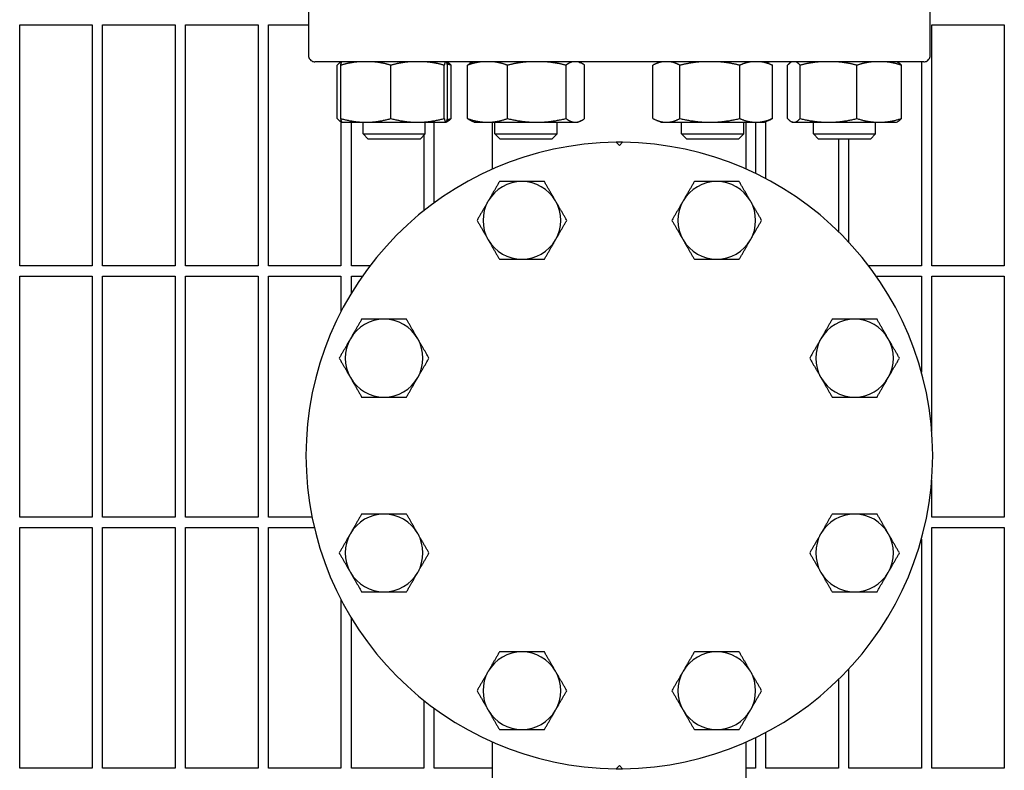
# Model space of a CAD drawing. Header units: inches. Extents: x 18 to 846, y -67 to 561.
# Tile 656 of 656: x 557 to 568, y 484 to 493. Entities that reach past the tile are written whole.
import ezdxf

# ---------------------------------------------------------------- set-up
doc = ezdxf.new("R2010")
doc.units = ezdxf.units.IN
doc.header["$LTSCALE"] = 24
doc.header["$MEASUREMENT"] = 0
doc.layers.add('Visible (ANSI)', color=7, linetype='Continuous', lineweight=30)

msp = doc.modelspace()

# ---------------------------------------------------------------- linework, layer by layer
at = {"layer": 'Visible (ANSI)'}
for p, q in [((560.05313, 493.37394), (560.05313, 492.59047)), ((567.55272, 492.59047), (567.55272, 493.37394)), ((556.57093, 490.05173), (556.57093, 492.95798)), ((556.57093, 492.95798), (557.44593, 492.95798)), ((557.44593, 492.95798), (557.44593, 490.05173)), ((557.57093, 490.05173), (557.57093, 492.95798)), ((557.57093, 492.95798), (558.44593, 492.95798)), ((558.44593, 492.95798), (558.44593, 490.05173)), ((558.57093, 490.05173), (558.57093, 492.95798)), ((558.57093, 492.95798), (559.44593, 492.95798)), ((559.44593, 492.95798), (559.44593, 490.05173)), ((559.57093, 490.05173), (559.57093, 492.95798)), ((559.57093, 492.95798), (560.05313, 492.95798)), ((567.57093, 490.05173), (567.57093, 492.95798)), ((567.57093, 492.95798), (568.44593, 492.95798)), ((568.44593, 492.95798), (568.44593, 490.05173)), ((567.47419, 492.51173), (560.13167, 492.51173)), ((560.40066, 491.82782), (560.40066, 492.47164)), ((560.44325, 491.82782), (560.44325, 492.47164)), ((560.44593, 492.51173), (560.44593, 492.50933)), ((560.451, 492.51173), (560.44794, 492.51031)), ((561.04797, 491.82782), (561.04797, 492.47164)), ((561.69145, 491.82782), (561.69145, 492.47164)), ((561.72245, 492.51173), (561.7255, 492.51031)), ((561.7302, 491.82782), (561.7302, 492.47164)), ((561.77279, 491.82782), (561.77279, 492.47164)), ((561.97172, 491.82782), (561.97172, 492.47164)), ((562.04212, 492.51173), (562.02038, 492.5016)), ((562.45389, 491.82782), (562.45389, 492.47164)), ((563.16001, 491.82782), (563.16001, 492.47164)), ((563.31356, 492.51173), (563.33529, 492.5016)), ((563.38396, 491.82782), (563.38396, 492.47164)), ((564.20737, 491.82782), (564.20737, 492.47164)), ((564.2923, 492.51173), (564.22705, 492.48131)), ((564.53414, 491.82782), (564.53414, 492.47164)), ((565.25478, 491.82782), (565.25478, 492.47164)), ((565.56374, 492.51173), (565.62899, 492.48131)), ((565.64866, 491.82782), (565.64866, 492.47164)), ((565.83307, 491.82782), (565.83307, 492.47164)), ((565.88341, 492.51173), (565.88036, 492.51031)), ((565.98216, 491.82782), (565.98216, 492.47164)), ((566.66822, 491.82782), (566.66822, 492.47164)), ((567.15486, 492.51173), (567.15791, 492.51031)), ((567.2052, 491.82782), (567.2052, 492.47164)), ((567.44593, 492.51173), (567.44593, 490.05173)), ((560.44593, 491.79013), (560.44593, 490.05173)), ((560.46082, 491.78315), (560.44794, 491.78916)), ((560.46172, 491.78273), (560.46082, 491.78315)), ((560.46172, 491.78273), (560.74561, 491.78273)), ((560.57093, 490.05173), (560.57093, 491.78273)), ((560.71172, 491.64173), (560.71172, 491.78273)), ((560.74561, 491.78273), (561.36971, 491.78273)), ((561.36971, 491.78273), (561.71082, 491.78273)), ((561.46172, 491.64173), (561.46172, 491.78273)), ((561.57093, 490.81181), (561.57093, 491.78273)), ((561.71082, 491.78273), (561.71172, 491.78273)), ((561.71172, 491.78273), (561.71263, 491.78315)), ((561.71263, 491.78315), (561.7255, 491.78916)), ((562.05284, 491.78273), (562.02038, 491.79786)), ((562.05284, 491.78273), (562.21281, 491.78273)), ((562.21281, 491.78273), (562.80695, 491.78273)), ((562.2734, 491.21794), (562.2734, 491.78273)), ((562.30284, 491.64173), (562.30284, 491.78273)), ((562.80695, 491.78273), (563.27199, 491.78273)), ((563.05284, 491.64173), (563.05284, 491.78273)), ((563.27199, 491.78273), (563.30284, 491.78273)), ((563.30284, 491.78273), (563.33529, 491.79786)), ((564.30302, 491.78273), (564.22705, 491.81816)), ((564.30302, 491.78273), (564.37075, 491.78273)), ((564.37075, 491.78273), (564.89446, 491.78273)), ((564.55302, 491.64173), (564.55302, 491.78273)), ((564.89446, 491.78273), (565.45172, 491.78273)), ((565.30302, 491.64173), (565.30302, 491.78273)), ((565.33246, 491.21794), (565.33246, 491.78273)), ((565.44593, 491.78273), (565.44593, 491.16546)), ((565.45172, 491.78273), (565.55302, 491.78273)), ((565.55302, 491.78273), (565.62899, 491.81816)), ((565.57093, 491.10224), (565.57093, 491.79108)), ((565.89413, 491.78273), (565.88036, 491.78916)), ((565.89413, 491.78273), (565.90762, 491.78273)), ((565.90762, 491.78273), (566.32519, 491.78273)), ((566.14413, 491.64173), (566.14413, 491.78273)), ((566.32519, 491.78273), (566.93671, 491.78273)), ((566.89413, 491.64173), (566.89413, 491.78273)), ((566.93671, 491.78273), (567.14413, 491.78273)), ((567.14413, 491.78273), (567.15791, 491.78916)), ((560.71172, 491.64173), (561.46172, 491.64173)), ((560.77422, 491.57923), (560.71172, 491.64173)), ((561.39922, 491.57923), (561.46172, 491.64173)), ((561.44593, 491.62594), (561.44593, 490.71628)), ((562.30284, 491.64173), (563.05284, 491.64173)), ((562.36534, 491.57923), (562.30284, 491.64173)), ((562.99034, 491.57923), (563.05284, 491.64173)), ((564.55302, 491.64173), (565.30302, 491.64173)), ((564.61552, 491.57923), (564.55302, 491.64173)), ((565.24052, 491.57923), (565.30302, 491.64173)), ((566.14413, 491.64173), (566.89413, 491.64173)), ((566.20663, 491.57923), (566.14413, 491.64173)), ((566.83163, 491.57923), (566.89413, 491.64173)), ((561.39922, 491.57923), (560.77422, 491.57923)), ((562.99034, 491.57923), (562.36534, 491.57923)), ((563.80293, 491.50189), (563.76376, 491.54106)), ((563.8421, 491.54106), (563.80293, 491.50189)), ((565.24052, 491.57923), (564.61552, 491.57923)), ((566.83163, 491.57923), (566.20663, 491.57923)), ((566.44593, 491.57923), (566.44593, 490.46347)), ((566.57093, 490.33525), (566.57093, 491.57923)), ((557.44593, 490.05173), (556.57093, 490.05173)), ((558.44593, 490.05173), (557.57093, 490.05173)), ((559.44593, 490.05173), (558.57093, 490.05173)), ((560.44593, 490.05173), (559.57093, 490.05173)), ((560.79615, 490.05173), (560.57093, 490.05173)), ((567.44593, 490.05173), (566.80971, 490.05173)), ((568.44593, 490.05173), (567.57093, 490.05173)), ((556.57093, 487.02048), (556.57093, 489.92673)), ((556.57093, 489.92673), (557.44593, 489.92673)), ((557.44593, 489.92673), (557.44593, 487.02048)), ((557.57093, 487.02048), (557.57093, 489.92673)), ((557.57093, 489.92673), (558.44593, 489.92673)), ((558.44593, 489.92673), (558.44593, 487.02048)), ((558.57093, 487.02048), (558.57093, 489.92673)), ((558.57093, 489.92673), (559.44593, 489.92673)), ((559.44593, 489.92673), (559.44593, 487.02048)), ((559.57093, 487.02048), (559.57093, 489.92673)), ((559.57093, 489.92673), (560.44593, 489.92673)), ((560.44593, 489.92673), (560.44593, 489.49822)), ((560.57093, 489.72107), (560.57093, 489.92673)), ((560.57093, 489.92673), (560.70493, 489.92673)), ((566.90093, 489.92673), (567.44593, 489.92673)), ((567.44593, 489.92673), (567.44593, 488.7684)), ((567.57093, 488.0567), (567.57093, 489.92673)), ((567.57093, 489.92673), (568.44593, 489.92673)), ((568.44593, 489.92673), (568.44593, 487.02048)), ((567.57093, 487.02048), (567.57093, 487.46677)), ((557.44593, 487.02048), (556.57093, 487.02048)), ((558.44593, 487.02048), (557.57093, 487.02048)), ((559.44593, 487.02048), (558.57093, 487.02048)), ((560.0968, 487.02048), (559.57093, 487.02048)), ((568.44593, 487.02048), (567.57093, 487.02048)), ((556.57093, 483.98923), (556.57093, 486.89548)), ((556.57093, 486.89548), (557.44593, 486.89548)), ((557.44593, 486.89548), (557.44593, 483.98923)), ((557.57093, 483.98923), (557.57093, 486.89548)), ((557.57093, 486.89548), (558.44593, 486.89548)), ((558.44593, 486.89548), (558.44593, 483.98923)), ((558.57093, 483.98923), (558.57093, 486.89548)), ((558.57093, 486.89548), (559.44593, 486.89548)), ((559.44593, 486.89548), (559.44593, 483.98923)), ((559.57093, 483.98923), (559.57093, 486.89548)), ((559.57093, 486.89548), (560.12401, 486.89548)), ((567.57093, 483.98923), (567.57093, 486.89548)), ((567.57093, 486.89548), (568.44593, 486.89548)), ((568.44593, 486.89548), (568.44593, 483.98923)), ((567.44593, 486.75506), (567.44593, 483.98923)), ((560.44593, 486.02525), (560.44593, 483.98923)), ((560.57093, 483.98923), (560.57093, 485.80239)), ((566.57093, 483.98923), (566.57093, 485.18821)), ((566.44593, 485.05999), (566.44593, 483.98923)), ((561.44593, 484.80718), (561.44593, 483.98923)), ((561.57093, 483.98923), (561.57093, 484.71165)), ((565.57093, 483.98923), (565.57093, 484.42122)), ((562.2734, 483.74573), (562.2734, 484.30552)), ((565.33246, 483.74573), (565.33246, 484.30552)), ((565.44593, 484.358), (565.44593, 483.98923)), ((557.44593, 483.98923), (556.57093, 483.98923)), ((558.44593, 483.98923), (557.57093, 483.98923)), ((559.44593, 483.98923), (558.57093, 483.98923)), ((560.44593, 483.98923), (559.57093, 483.98923)), ((561.44593, 483.98923), (560.57093, 483.98923)), ((562.2734, 483.98923), (561.57093, 483.98923)), ((563.76376, 483.98241), (563.80293, 484.02157)), ((563.80293, 484.02157), (563.8421, 483.98241)), ((565.44593, 483.98923), (565.33246, 483.98923)), ((566.44593, 483.98923), (565.57093, 483.98923)), ((567.44593, 483.98923), (566.57093, 483.98923)), ((568.44593, 483.98923), (567.57093, 483.98923))]:
    msp.add_line(p, q, dxfattribs=at)
for centre, radius, start, end in [((560.13167, 492.59047), 0.07874, 240.000001, 270), ((561.95844, 492.19677), 0.31496, 77.56371, 90), ((565.64742, 492.19677), 0.31496, 90, 102.43629), ((567.47419, 492.59047), 0.07874, 270, 299.999999), ((563.80293, 487.76173), 3.77953, 90.593765, 269.406235), ((563.80293, 487.76173), 3.77953, 89.406235, 90.593765), ((563.80293, 487.76173), 3.77953, 270.593765, 89.406235), ((562.62776, 490.59884), 0.46875, 90, 150), ((562.62776, 490.59884), 0.46875, 30, 90), ((564.9781, 490.59884), 0.46875, 90, 150), ((564.9781, 490.59884), 0.46875, 30, 90), ((562.62776, 490.59884), 0.46875, 150, 210), ((562.62776, 490.59884), 0.46875, 330, 30), ((564.9781, 490.59884), 0.46875, 150, 210), ((564.9781, 490.59884), 0.46875, 330, 30), ((562.62776, 490.59884), 0.46875, 210, 270), ((562.62776, 490.59884), 0.46875, 270, 330), ((564.9781, 490.59884), 0.46875, 210, 270), ((564.9781, 490.59884), 0.46875, 270, 330), ((560.96582, 488.9369), 0.46875, 90, 150), ((560.96582, 488.9369), 0.46875, 30, 90), ((566.64004, 488.9369), 0.46875, 90, 150), ((566.64004, 488.9369), 0.46875, 30, 90), ((560.96582, 488.9369), 0.46875, 150, 210), ((560.96582, 488.9369), 0.46875, 330, 30), ((566.64004, 488.9369), 0.46875, 150, 210), ((566.64004, 488.9369), 0.46875, 330, 30), ((560.96582, 488.9369), 0.46875, 210, 270), ((560.96582, 488.9369), 0.46875, 270, 330), ((566.64004, 488.9369), 0.46875, 210, 270), ((566.64004, 488.9369), 0.46875, 270, 330), ((560.96582, 486.58656), 0.46875, 90, 150), ((560.96582, 486.58656), 0.46875, 30, 90), ((566.64004, 486.58656), 0.46875, 90, 150), ((566.64004, 486.58656), 0.46875, 30, 90), ((560.96582, 486.58656), 0.46875, 150, 210), ((560.96582, 486.58656), 0.46875, 330, 30), ((566.64004, 486.58656), 0.46875, 150, 210), ((566.64004, 486.58656), 0.46875, 330, 30), ((560.96582, 486.58656), 0.46875, 210, 270), ((560.96582, 486.58656), 0.46875, 270, 330), ((566.64004, 486.58656), 0.46875, 210, 270), ((566.64004, 486.58656), 0.46875, 270, 330), ((562.62776, 484.92462), 0.46875, 90, 150), ((562.62776, 484.92462), 0.46875, 30, 90), ((564.9781, 484.92462), 0.46875, 90, 150), ((564.9781, 484.92462), 0.46875, 30, 90), ((562.62776, 484.92462), 0.46875, 150, 210), ((562.62776, 484.92462), 0.46875, 330, 30), ((564.9781, 484.92462), 0.46875, 150, 210), ((564.9781, 484.92462), 0.46875, 330, 30), ((562.62776, 484.92462), 0.46875, 210, 270), ((562.62776, 484.92462), 0.46875, 270, 330), ((564.9781, 484.92462), 0.46875, 210, 270), ((564.9781, 484.92462), 0.46875, 270, 330), ((563.80293, 487.76173), 3.77953, 269.406235, 270.593765)]:
    msp.add_arc(centre, radius, start, end, dxfattribs=at)
for points, knots in [([(560.05313, 492.59047), (560.05313, 492.58179), (560.05494, 492.5717), (560.06098, 492.55467), (560.06673, 492.54522), (560.07801, 492.53224), (560.08522, 492.52636), (560.0923, 492.52228)], [0, 0, 0, 0, 0.066112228, 0.066112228, 0.145221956, 0.145221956, 0.222829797, 0.222829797, 0.222829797, 0.222829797]), ([(567.51356, 492.52228), (567.52063, 492.52636), (567.52785, 492.53224), (567.53913, 492.54522), (567.54488, 492.55467), (567.55092, 492.5717), (567.55272, 492.58179), (567.55272, 492.59047)], [-0.222829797, -0.222829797, -0.222829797, -0.222829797, -0.145221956, -0.145221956, -0.066112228, -0.066112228, 0, 0, 0, 0])]:
    msp.add_open_spline(points, degree=3, knots=knots, dxfattribs=at)
for points, weights in [([(560.45119, 492.51173), (560.42752, 492.50196), (560.40066, 492.47164)], [1.01693131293, 1.02520879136, 1]), ([(560.64819, 492.51173), (560.55221, 492.50196), (560.44325, 492.47164)], [1.01693131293, 1.02520879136, 1]), ([(560.44325, 492.47164), (560.45023, 492.50196), (560.45638, 492.51173)], [1, 1.02520879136, 1.01693131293]), ([(561.04797, 492.47164), (560.93901, 492.50196), (560.84304, 492.51173)], [1, 1.02520879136, 1.01693131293]), ([(561.26604, 492.51173), (561.16391, 492.50196), (561.04797, 492.47164)], [1.01693131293, 1.02520879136, 1]), ([(561.69145, 492.47164), (561.57551, 492.50196), (561.47338, 492.51173)], [1, 1.02520879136, 1.01693131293]), ([(561.70458, 492.51173), (561.69843, 492.50196), (561.69145, 492.47164)], [1.01693131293, 1.02520879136, 1]), ([(561.7302, 492.47164), (561.72321, 492.50196), (561.71706, 492.51173)], [1, 1.02520879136, 1.01693131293]), ([(561.7255, 492.51031), (561.7477, 492.49995), (561.77279, 492.47164)], [1.01790006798, 1.02349908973, 1]), ([(561.77279, 492.47164), (561.74937, 492.47898), (561.72688, 492.48507)], [1, 1.00598709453, 1.01008535]), ([(562.13513, 492.51173), (562.0586, 492.50196), (561.97172, 492.47164)], [1.01693131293, 1.02520879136, 1]), ([(561.97172, 492.47164), (561.99719, 492.49078), (562.02038, 492.5016)], [1, 1.01576329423, 1.01843306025]), ([(562.45389, 492.47164), (562.36702, 492.50196), (562.29049, 492.51173)], [1, 1.02520879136, 1.01693131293]), ([(562.69319, 492.51173), (562.58112, 492.50196), (562.45389, 492.47164)], [1.01693131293, 1.02520879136, 1]), ([(563.16001, 492.47164), (563.03279, 492.50196), (562.92071, 492.51173)], [1, 1.02520879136, 1.01693131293]), ([(563.23591, 492.51173), (563.20036, 492.50196), (563.16001, 492.47164)], [1.01693131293, 1.02520879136, 1]), ([(563.38396, 492.47164), (563.34361, 492.50196), (563.30807, 492.51173)], [1, 1.02520879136, 1.01693131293]), ([(564.31811, 492.51173), (564.26625, 492.50196), (564.20737, 492.47164)], [1.01693131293, 1.02520879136, 1]), ([(564.53414, 492.47164), (564.47526, 492.50196), (564.4234, 492.51173)], [1, 1.02520879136, 1.01693131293]), ([(564.77836, 492.51173), (564.66398, 492.50196), (564.53414, 492.47164)], [1.01693131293, 1.02520879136, 1]), ([(565.25478, 492.47164), (565.12494, 492.50196), (565.01056, 492.51173)], [1, 1.02520879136, 1.01693131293]), ([(565.38827, 492.51173), (565.32575, 492.50196), (565.25478, 492.47164)], [1.01693131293, 1.02520879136, 1]), ([(565.64866, 492.47164), (565.5777, 492.50196), (565.51518, 492.51173)], [1, 1.02520879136, 1.01693131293]), ([(565.62899, 492.48131), (565.63868, 492.47678), (565.64866, 492.47164)], [1.00744927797, 1.00418639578, 1]), ([(565.8836, 492.51173), (565.85993, 492.50196), (565.83307, 492.47164)], [1.01693131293, 1.02520879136, 1]), ([(565.98216, 492.47164), (565.9553, 492.50196), (565.93164, 492.51173)], [1, 1.02520879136, 1.01693131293]), ([(566.21466, 492.51173), (566.10577, 492.50196), (565.98216, 492.47164)], [1.01693131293, 1.02520879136, 1]), ([(566.66822, 492.47164), (566.54461, 492.50196), (566.43572, 492.51173)], [1, 1.02520879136, 1.01693131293]), ([(566.8502, 492.51173), (566.76497, 492.50196), (566.66822, 492.47164)], [1.01693131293, 1.02520879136, 1]), ([(567.2052, 492.47164), (567.10845, 492.50196), (567.02322, 492.51173)], [1, 1.02520879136, 1.01693131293]), ([(567.15791, 492.51031), (567.18011, 492.49995), (567.2052, 492.47164)], [1.01790006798, 1.02349908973, 1]), ([(560.40066, 491.82782), (560.43138, 491.79315), (560.45821, 491.78525)], [1, 1.02892942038, 1.01375847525]), ([(560.44325, 491.82782), (560.60528, 491.78273), (560.74561, 491.78273)], [1, 1.0379548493, 1]), ([(560.46082, 491.78315), (560.45266, 491.78696), (560.44325, 491.82782)], [1.00664623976, 1.03427494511, 1]), ([(560.74561, 491.78273), (560.88594, 491.78273), (561.04797, 491.82782)], [1, 1.0379548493, 1]), ([(561.04797, 491.82782), (561.22039, 491.78273), (561.36971, 491.78273)], [1, 1.0379548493, 1]), ([(561.36971, 491.78273), (561.51903, 491.78273), (561.69145, 491.82782)], [1, 1.0379548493, 1]), ([(561.69145, 491.82782), (561.70183, 491.78273), (561.71082, 491.78273)], [1, 1.0379548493, 1]), ([(561.71082, 491.78273), (561.71981, 491.78273), (561.7302, 491.82782)], [1, 1.0379548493, 1]), ([(561.77279, 491.82782), (561.7477, 491.79951), (561.7255, 491.78916)], [1, 1.02349908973, 1.01790006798]), ([(561.72688, 491.8144), (561.74937, 491.82048), (561.77279, 491.82782)], [1.01008535, 1.00598709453, 1]), ([(561.97172, 491.82782), (562.10092, 491.78273), (562.21281, 491.78273)], [1, 1.0379548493, 1]), ([(562.02038, 491.79786), (561.99719, 491.80868), (561.97172, 491.82782)], [1.01843306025, 1.01576329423, 1]), ([(562.21281, 491.78273), (562.32469, 491.78273), (562.45389, 491.82782)], [1, 1.0379548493, 1]), ([(562.45389, 491.82782), (562.6431, 491.78273), (562.80695, 491.78273)], [1, 1.0379548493, 1]), ([(562.80695, 491.78273), (562.97081, 491.78273), (563.16001, 491.82782)], [1, 1.0379548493, 1]), ([(563.16001, 491.82782), (563.22002, 491.78273), (563.27199, 491.78273)], [1, 1.0379548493, 1]), ([(563.27199, 491.78273), (563.32395, 491.78273), (563.38396, 491.82782)], [1, 1.0379548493, 1]), ([(564.20737, 491.82782), (564.29493, 491.78273), (564.37075, 491.78273)], [1, 1.0379548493, 1]), ([(564.37075, 491.78273), (564.44658, 491.78273), (564.53414, 491.82782)], [1, 1.0379548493, 1]), ([(564.53414, 491.82782), (564.72723, 491.78273), (564.89446, 491.78273)], [1, 1.0379548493, 1]), ([(564.89446, 491.78273), (565.06169, 491.78273), (565.25478, 491.82782)], [1, 1.0379548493, 1]), ([(565.25478, 491.82782), (565.36032, 491.78273), (565.45172, 491.78273)], [1, 1.0379548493, 1]), ([(565.45172, 491.78273), (565.54312, 491.78273), (565.64866, 491.82782)], [1, 1.0379548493, 1]), ([(565.64866, 491.82782), (565.63868, 491.82268), (565.62899, 491.81816)], [1, 1.00418639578, 1.00744927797]), ([(565.83307, 491.82782), (565.87302, 491.78273), (565.90762, 491.78273)], [1, 1.0379548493, 1]), ([(565.90762, 491.78273), (565.94221, 491.78273), (565.98216, 491.82782)], [1, 1.0379548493, 1]), ([(565.98216, 491.82782), (566.16599, 491.78273), (566.32519, 491.78273)], [1, 1.0379548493, 1]), ([(566.32519, 491.78273), (566.48439, 491.78273), (566.66822, 491.82782)], [1, 1.0379548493, 1]), ([(566.66822, 491.82782), (566.8121, 491.78273), (566.93671, 491.78273)], [1, 1.0379548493, 1]), ([(566.93671, 491.78273), (567.06131, 491.78273), (567.2052, 491.82782)], [1, 1.0379548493, 1]), ([(567.2052, 491.82782), (567.18011, 491.79951), (567.15791, 491.78916)], [1, 1.02349908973, 1.01790006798]), ([(562.35713, 491.06759), (562.28461, 490.94199), (562.22181, 490.83322)], [1.01001874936, 1.04314139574, 1]), ([(562.62776, 491.06759), (562.50216, 491.06759), (562.35713, 491.06759)], [1, 1.04314139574, 1.01001874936]), ([(562.89839, 491.06759), (562.75336, 491.06759), (562.62776, 491.06759)], [1.01001874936, 1.04314139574, 1]), ([(563.03371, 490.83322), (562.97091, 490.94199), (562.89839, 491.06759)], [1, 1.04314139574, 1.01001874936]), ([(564.70747, 491.06759), (564.63495, 490.94199), (564.57215, 490.83322)], [1.01001874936, 1.04314139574, 1]), ([(564.9781, 491.06759), (564.8525, 491.06759), (564.70747, 491.06759)], [1, 1.04314139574, 1.01001874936]), ([(565.24873, 491.06759), (565.1037, 491.06759), (564.9781, 491.06759)], [1.01001874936, 1.04314139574, 1]), ([(565.38405, 490.83322), (565.32125, 490.94199), (565.24873, 491.06759)], [1, 1.04314139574, 1.01001874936]), ([(562.22181, 490.83322), (562.15901, 490.72444), (562.08649, 490.59884)], [1, 1.04314139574, 1.01001874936]), ([(563.16903, 490.59884), (563.09651, 490.72444), (563.03371, 490.83322)], [1.01001874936, 1.04314139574, 1]), ([(564.57215, 490.83322), (564.50935, 490.72444), (564.43683, 490.59884)], [1, 1.04314139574, 1.01001874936]), ([(565.51936, 490.59884), (565.44685, 490.72444), (565.38405, 490.83322)], [1.01001874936, 1.04314139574, 1]), ([(562.08649, 490.59884), (562.15901, 490.47324), (562.22181, 490.36447)], [1.01001874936, 1.04314139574, 1]), ([(563.03371, 490.36447), (563.09651, 490.47324), (563.16903, 490.59884)], [1, 1.04314139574, 1.01001874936]), ([(564.43683, 490.59884), (564.50935, 490.47324), (564.57215, 490.36447)], [1.01001874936, 1.04314139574, 1]), ([(565.38405, 490.36447), (565.44685, 490.47324), (565.51936, 490.59884)], [1, 1.04314139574, 1.01001874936]), ([(562.22181, 490.36447), (562.28461, 490.25569), (562.35713, 490.13009)], [1, 1.04314139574, 1.01001874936]), ([(562.89839, 490.13009), (562.97091, 490.25569), (563.03371, 490.36447)], [1.01001874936, 1.04314139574, 1]), ([(564.57215, 490.36447), (564.63495, 490.25569), (564.70747, 490.13009)], [1, 1.04314139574, 1.01001874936]), ([(565.24873, 490.13009), (565.32125, 490.25569), (565.38405, 490.36447)], [1.01001874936, 1.04314139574, 1]), ([(562.35713, 490.13009), (562.50216, 490.13009), (562.62776, 490.13009)], [1.01001874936, 1.04314139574, 1]), ([(562.62776, 490.13009), (562.75336, 490.13009), (562.89839, 490.13009)], [1, 1.04314139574, 1.01001874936]), ([(564.70747, 490.13009), (564.8525, 490.13009), (564.9781, 490.13009)], [1.01001874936, 1.04314139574, 1]), ([(564.9781, 490.13009), (565.1037, 490.13009), (565.24873, 490.13009)], [1, 1.04314139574, 1.01001874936]), ([(560.69519, 489.40565), (560.62267, 489.28005), (560.55987, 489.17128)], [1.01001874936, 1.04314139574, 1]), ([(560.96582, 489.40565), (560.84022, 489.40565), (560.69519, 489.40565)], [1, 1.04314139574, 1.01001874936]), ([(561.23645, 489.40565), (561.09142, 489.40565), (560.96582, 489.40565)], [1.01001874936, 1.04314139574, 1]), ([(561.37177, 489.17128), (561.30897, 489.28005), (561.23645, 489.40565)], [1, 1.04314139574, 1.01001874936]), ([(566.36941, 489.40565), (566.29689, 489.28005), (566.23409, 489.17128)], [1.01001874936, 1.04314139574, 1]), ([(566.64004, 489.40565), (566.51444, 489.40565), (566.36941, 489.40565)], [1, 1.04314139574, 1.01001874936]), ([(566.91067, 489.40565), (566.76564, 489.40565), (566.64004, 489.40565)], [1.01001874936, 1.04314139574, 1]), ([(567.04599, 489.17128), (566.98319, 489.28005), (566.91067, 489.40565)], [1, 1.04314139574, 1.01001874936]), ([(560.55987, 489.17128), (560.49707, 489.0625), (560.42455, 488.9369)], [1, 1.04314139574, 1.01001874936]), ([(561.50708, 488.9369), (561.43457, 489.0625), (561.37177, 489.17128)], [1.01001874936, 1.04314139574, 1]), ([(566.23409, 489.17128), (566.17129, 489.0625), (566.09877, 488.9369)], [1, 1.04314139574, 1.01001874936]), ([(567.18131, 488.9369), (567.10879, 489.0625), (567.04599, 489.17128)], [1.01001874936, 1.04314139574, 1]), ([(560.42455, 488.9369), (560.49707, 488.8113), (560.55987, 488.70253)], [1.01001874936, 1.04314139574, 1]), ([(561.37177, 488.70253), (561.43457, 488.8113), (561.50708, 488.9369)], [1, 1.04314139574, 1.01001874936]), ([(566.09877, 488.9369), (566.17129, 488.8113), (566.23409, 488.70253)], [1.01001874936, 1.04314139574, 1]), ([(567.04599, 488.70253), (567.10879, 488.8113), (567.18131, 488.9369)], [1, 1.04314139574, 1.01001874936]), ([(560.55987, 488.70253), (560.62267, 488.59375), (560.69519, 488.46815)], [1, 1.04314139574, 1.01001874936]), ([(561.23645, 488.46815), (561.30897, 488.59375), (561.37177, 488.70253)], [1.01001874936, 1.04314139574, 1]), ([(566.23409, 488.70253), (566.29689, 488.59375), (566.36941, 488.46815)], [1, 1.04314139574, 1.01001874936]), ([(566.91067, 488.46815), (566.98319, 488.59375), (567.04599, 488.70253)], [1.01001874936, 1.04314139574, 1]), ([(560.69519, 488.46815), (560.84022, 488.46815), (560.96582, 488.46815)], [1.01001874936, 1.04314139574, 1]), ([(560.96582, 488.46815), (561.09142, 488.46815), (561.23645, 488.46815)], [1, 1.04314139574, 1.01001874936]), ([(566.36941, 488.46815), (566.51444, 488.46815), (566.64004, 488.46815)], [1.01001874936, 1.04314139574, 1]), ([(566.64004, 488.46815), (566.76564, 488.46815), (566.91067, 488.46815)], [1, 1.04314139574, 1.01001874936]), ([(560.69519, 487.05531), (560.62267, 486.92971), (560.55987, 486.82094)], [1.01001874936, 1.04314139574, 1]), ([(560.96582, 487.05531), (560.84022, 487.05531), (560.69519, 487.05531)], [1, 1.04314139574, 1.01001874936]), ([(561.23645, 487.05531), (561.09142, 487.05531), (560.96582, 487.05531)], [1.01001874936, 1.04314139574, 1]), ([(561.37177, 486.82094), (561.30897, 486.92971), (561.23645, 487.05531)], [1, 1.04314139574, 1.01001874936]), ([(566.36941, 487.05531), (566.29689, 486.92971), (566.23409, 486.82094)], [1.01001874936, 1.04314139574, 1]), ([(566.64004, 487.05531), (566.51444, 487.05531), (566.36941, 487.05531)], [1, 1.04314139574, 1.01001874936]), ([(566.91067, 487.05531), (566.76564, 487.05531), (566.64004, 487.05531)], [1.01001874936, 1.04314139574, 1]), ([(567.04599, 486.82094), (566.98319, 486.92971), (566.91067, 487.05531)], [1, 1.04314139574, 1.01001874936]), ([(560.55987, 486.82094), (560.49707, 486.71216), (560.42455, 486.58656)], [1, 1.04314139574, 1.01001874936]), ([(561.50708, 486.58656), (561.43457, 486.71216), (561.37177, 486.82094)], [1.01001874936, 1.04314139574, 1]), ([(566.23409, 486.82094), (566.17129, 486.71216), (566.09877, 486.58656)], [1, 1.04314139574, 1.01001874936]), ([(567.18131, 486.58656), (567.10879, 486.71216), (567.04599, 486.82094)], [1.01001874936, 1.04314139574, 1]), ([(560.42455, 486.58656), (560.49707, 486.46096), (560.55987, 486.35219)], [1.01001874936, 1.04314139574, 1]), ([(561.37177, 486.35219), (561.43457, 486.46096), (561.50708, 486.58656)], [1, 1.04314139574, 1.01001874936]), ([(566.09877, 486.58656), (566.17129, 486.46096), (566.23409, 486.35219)], [1.01001874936, 1.04314139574, 1]), ([(567.04599, 486.35219), (567.10879, 486.46096), (567.18131, 486.58656)], [1, 1.04314139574, 1.01001874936]), ([(560.55987, 486.35219), (560.62267, 486.24341), (560.69519, 486.11781)], [1, 1.04314139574, 1.01001874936]), ([(561.23645, 486.11781), (561.30897, 486.24341), (561.37177, 486.35219)], [1.01001874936, 1.04314139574, 1]), ([(566.23409, 486.35219), (566.29689, 486.24341), (566.36941, 486.11781)], [1, 1.04314139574, 1.01001874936]), ([(566.91067, 486.11781), (566.98319, 486.24341), (567.04599, 486.35219)], [1.01001874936, 1.04314139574, 1]), ([(560.69519, 486.11781), (560.84022, 486.11781), (560.96582, 486.11781)], [1.01001874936, 1.04314139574, 1]), ([(560.96582, 486.11781), (561.09142, 486.11781), (561.23645, 486.11781)], [1, 1.04314139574, 1.01001874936]), ([(566.36941, 486.11781), (566.51444, 486.11781), (566.64004, 486.11781)], [1.01001874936, 1.04314139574, 1]), ([(566.64004, 486.11781), (566.76564, 486.11781), (566.91067, 486.11781)], [1, 1.04314139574, 1.01001874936]), ([(562.35713, 485.39337), (562.28461, 485.26777), (562.22181, 485.159)], [1.01001874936, 1.04314139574, 1]), ([(562.62776, 485.39337), (562.50216, 485.39337), (562.35713, 485.39337)], [1, 1.04314139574, 1.01001874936]), ([(562.89839, 485.39337), (562.75336, 485.39337), (562.62776, 485.39337)], [1.01001874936, 1.04314139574, 1]), ([(563.03371, 485.159), (562.97091, 485.26777), (562.89839, 485.39337)], [1, 1.04314139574, 1.01001874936]), ([(564.70747, 485.39337), (564.63495, 485.26777), (564.57215, 485.159)], [1.01001874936, 1.04314139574, 1]), ([(564.9781, 485.39337), (564.8525, 485.39337), (564.70747, 485.39337)], [1, 1.04314139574, 1.01001874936]), ([(565.24873, 485.39337), (565.1037, 485.39337), (564.9781, 485.39337)], [1.01001874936, 1.04314139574, 1]), ([(565.38405, 485.159), (565.32125, 485.26777), (565.24873, 485.39337)], [1, 1.04314139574, 1.01001874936]), ([(562.22181, 485.159), (562.15901, 485.05022), (562.08649, 484.92462)], [1, 1.04314139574, 1.01001874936]), ([(563.16903, 484.92462), (563.09651, 485.05022), (563.03371, 485.159)], [1.01001874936, 1.04314139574, 1]), ([(564.57215, 485.159), (564.50935, 485.05022), (564.43683, 484.92462)], [1, 1.04314139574, 1.01001874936]), ([(565.51936, 484.92462), (565.44685, 485.05022), (565.38405, 485.159)], [1.01001874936, 1.04314139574, 1]), ([(562.08649, 484.92462), (562.15901, 484.79902), (562.22181, 484.69025)], [1.01001874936, 1.04314139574, 1]), ([(563.03371, 484.69025), (563.09651, 484.79902), (563.16903, 484.92462)], [1, 1.04314139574, 1.01001874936]), ([(564.43683, 484.92462), (564.50935, 484.79902), (564.57215, 484.69025)], [1.01001874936, 1.04314139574, 1]), ([(565.38405, 484.69025), (565.44685, 484.79902), (565.51936, 484.92462)], [1, 1.04314139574, 1.01001874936]), ([(562.22181, 484.69025), (562.28461, 484.58147), (562.35713, 484.45587)], [1, 1.04314139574, 1.01001874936]), ([(562.89839, 484.45587), (562.97091, 484.58147), (563.03371, 484.69025)], [1.01001874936, 1.04314139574, 1]), ([(564.57215, 484.69025), (564.63495, 484.58147), (564.70747, 484.45587)], [1, 1.04314139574, 1.01001874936]), ([(565.24873, 484.45587), (565.32125, 484.58147), (565.38405, 484.69025)], [1.01001874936, 1.04314139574, 1]), ([(562.35713, 484.45587), (562.50216, 484.45587), (562.62776, 484.45587)], [1.01001874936, 1.04314139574, 1]), ([(562.62776, 484.45587), (562.75336, 484.45587), (562.89839, 484.45587)], [1, 1.04314139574, 1.01001874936]), ([(564.70747, 484.45587), (564.8525, 484.45587), (564.9781, 484.45587)], [1.01001874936, 1.04314139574, 1]), ([(564.9781, 484.45587), (565.1037, 484.45587), (565.24873, 484.45587)], [1, 1.04314139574, 1.01001874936])]:
    msp.add_rational_spline(points, weights, degree=2, dxfattribs=at)

doc.saveas('drawing.dxf')
